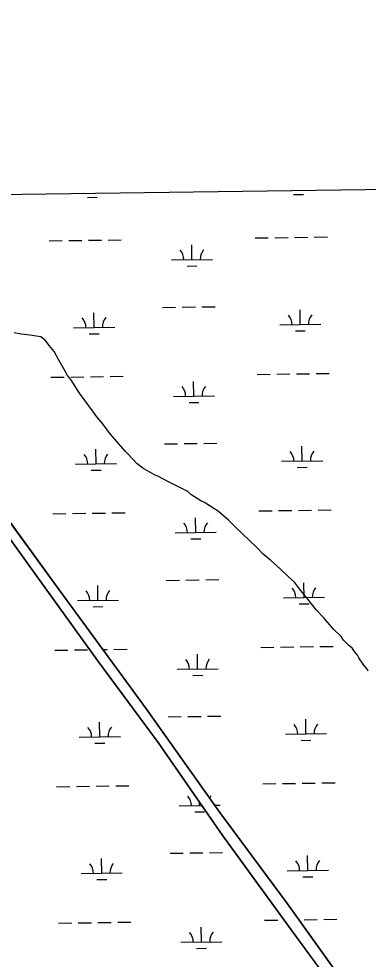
# Model space of a CAD drawing. Extents: x 3767014 to 3805179, y 361544 to 387384.
# Drawn here: x 3772020 to 3772871, y 383295 to 385588 of the extents above; entities that cross this region are included whole.
import ezdxf

# ---------------------------------------------------------------- set-up
doc = ezdxf.new("R2010")
doc.units = 0
for name, color, linetype in [('V-GRID-FRAM', 7, 'Continuous'), ('V-SITE-VEGE', 7, 'Continuous'), ('V-TOPO-SHOR', 7, 'Continuous'), ('V-WETL-SWMP', 7, 'Continuous')]:
    doc.layers.add(name, color=color, linetype=linetype)

msp = doc.modelspace()

# ---------------------------------------------------------------- linework, layer by layer
at = {"layer": 'V-GRID-FRAM'}
msp.add_lwpolyline([(3771006.872, 385146.094), (3802799.803, 385587.734), (3803060.286, 367407.215), (3771251.489, 366965.353), (3771006.872, 385146.094)], dxfattribs=at)
at = {"layer": 'V-SITE-VEGE'}
for p, q in [((3771679.899, 385155.443), (3773415.904, 385179.558)), ((3772025.685, 384819.311), (3772009.056, 384822.066)), ((3772046.837, 384816.633), (3772025.685, 384819.311)), ((3772074.045, 384812.539), (3772046.837, 384816.633)), ((3772084.74, 384803.661), (3772074.045, 384812.539)), ((3772093.974, 384791.743), (3772084.74, 384803.661)), ((3772106.272, 384776.861), (3772093.974, 384791.743)), ((3772117.157, 384755.922), (3772106.272, 384776.861)), ((3772132.663, 384729.025), (3772117.157, 384755.922)), ((3772138.858, 384718.568), (3772132.663, 384729.025)), ((3772146.563, 384708.136), (3772138.858, 384718.568)), ((3772168.191, 384675.304), (3772146.563, 384708.136)), ((3772202.094, 384629.097), (3772168.191, 384675.304)), ((3772209.821, 384617.157), (3772202.094, 384629.097)), ((3772220.565, 384605.265), (3772209.821, 384617.157)), ((3772243.652, 384575.472), (3772220.565, 384605.265)), ((3772278.992, 384533.812), (3772243.652, 384575.472)), ((3772285.118, 384527.879), (3772278.992, 384533.812)), ((3772308.135, 384502.609), (3772285.118, 384527.879)), ((3772321.867, 384492.268), (3772308.135, 384502.609)), ((3772350.773, 384476.14), (3772321.867, 384492.268)), ((3772359.888, 384471.762), (3772350.773, 384476.14)), ((3772382.691, 384460.059), (3772359.888, 384471.762)), ((3772397.885, 384452.76), (3772382.691, 384460.059)), ((3772431.335, 384435.193), (3772397.885, 384452.76)), ((3772438.99, 384427.777), (3772431.335, 384435.193)), ((3772463.347, 384413.082), (3772438.99, 384427.777)), ((3772472.465, 384408.704), (3772463.347, 384413.082)), ((3772505.987, 384386.614), (3772472.465, 384408.704)), ((3772530.44, 384365.892), (3772505.987, 384386.614)), ((3772547.282, 384349.574), (3772530.44, 384365.892)), ((3772599.347, 384299.13), (3772547.282, 384349.574)), ((3772614.682, 384282.787), (3772599.347, 384299.13)), ((3772633.012, 384267.996), (3772614.682, 384282.787)), ((3772657.487, 384245.767), (3772633.012, 384267.996)), ((3772675.862, 384227.964), (3772657.487, 384245.767)), ((3772691.152, 384214.633), (3772675.862, 384227.964)), ((3772703.473, 384198.241), (3772691.152, 384214.633)), ((3772720.39, 384177.401), (3772703.473, 384198.241)), ((3772745.011, 384146.124), (3772720.39, 384177.401)), ((3772761.878, 384128.298), (3772745.011, 384146.124)), ((3772786.45, 384100.035), (3772761.878, 384128.298)), ((3772804.827, 384082.232), (3772786.45, 384100.035)), ((3772810.997, 384073.282), (3772804.827, 384082.232)), ((3772823.273, 384059.907), (3772810.997, 384073.282)), ((3772826.31, 384058.447), (3772823.273, 384059.907)), ((3772832.436, 384052.514), (3772826.31, 384058.447)), ((3772837.076, 384045.047), (3772832.436, 384052.514)), ((3772844.759, 384036.121), (3772837.076, 384045.047)), ((3772847.867, 384030.139), (3772844.759, 384036.121)), ((3772860.215, 384012.24), (3772847.867, 384030.139)), ((3772869.425, 384001.832), (3772860.215, 384012.24)), ((3772871.004, 383997.332), (3772869.425, 384001.832))]:
    msp.add_line(p, q, dxfattribs=at)
at = {"layer": 'V-TOPO-SHOR'}
msp.add_lwpolyline([(3772870.524, 383112.039), (3772685.83, 383363.534), (3772517.226, 383595.98), (3772359.231, 383823.332), (3772211.31, 384023.645), (3772063.297, 384230.102), (3771908.126, 384445.216), (3771756.74, 384642.843), (3771628.382, 384826.799), (3771591.591, 384878.855), (3771593.263, 384884.145), (3771597.563, 384889.476), (3771607.197, 384890.506), (3771619.657, 384879.297), (3771735.349, 384719.707), (3771927.228, 384457.798), (3772118.228, 384195.878), (3772330.751, 383904.47), (3772509.306, 383652.879), (3772674.25, 383430.022), (3772861.743, 383168.048)], dxfattribs=at)
at = {"layer": 'V-WETL-SWMP'}
for p, q in [((3771141.871, 385147.969), (3773451.978, 385180.059)), ((3772187.096, 385152.431), (3772211.094, 385152.764)), ((3772688.956, 385159.402), (3772712.953, 385159.736)), ((3772595.574, 385053.455), (3772627.571, 385053.899)), ((3772643.57, 385054.122), (3772675.566, 385054.566)), ((3772691.565, 385054.788), (3772723.562, 385055.233)), ((3772739.56, 385055.455), (3772771.557, 385055.9)), ((3772093.715, 385046.484), (3772125.712, 385046.928)), ((3772141.71, 385047.15), (3772173.707, 385047.595)), ((3772189.705, 385047.817), (3772221.702, 385048.261)), ((3772237.701, 385048.484), (3772269.698, 385048.928)), ((3772441.702, 385000.571), (3772441.202, 385036.567)), ((3772391.707, 384999.876), (3772491.697, 385001.265)), ((3772429.917, 384984.974), (3772453.915, 384985.308)), ((3772203.501, 384835.384), (3772203.001, 384871.381)), ((3772369.904, 384884.13), (3772401.901, 384884.575)), ((3772417.9, 384884.797), (3772449.897, 384885.241)), ((3772465.895, 384885.464), (3772497.892, 384885.908)), ((3772705.361, 384842.356), (3772704.861, 384878.352)), ((3772153.506, 384834.69), (3772253.497, 384836.079)), ((3772655.366, 384841.661), (3772755.356, 384843.05)), ((3772693.576, 384826.759), (3772717.574, 384827.093)), ((3772191.717, 384819.788), (3772215.715, 384820.121)), ((3772098.335, 384713.841), (3772130.332, 384714.285)), ((3772146.331, 384714.507), (3772178.328, 384714.952)), ((3772194.326, 384715.174), (3772226.323, 384715.619)), ((3772242.322, 384715.841), (3772274.318, 384716.285)), ((3772600.195, 384720.812), (3772632.192, 384721.257)), ((3772648.19, 384721.479), (3772680.187, 384721.923)), ((3772696.186, 384722.146), (3772728.183, 384722.59)), ((3772744.181, 384722.812), (3772776.178, 384723.257)), ((3772446.323, 384667.928), (3772445.823, 384703.924)), ((3772396.328, 384667.233), (3772496.318, 384668.622)), ((3772434.538, 384652.332), (3772458.536, 384652.665)), ((3772374.525, 384551.487), (3772406.522, 384551.932)), ((3772422.521, 384552.154), (3772454.517, 384552.598)), ((3772470.516, 384552.821), (3772502.513, 384553.265)), ((3772208.122, 384502.741), (3772207.622, 384538.738)), ((3772709.982, 384509.713), (3772709.482, 384545.709)), ((3772158.127, 384502.047), (3772258.117, 384503.436)), ((3772659.987, 384509.018), (3772759.977, 384510.407)), ((3772196.338, 384487.145), (3772220.335, 384487.478)), ((3772698.197, 384494.116), (3772722.195, 384494.45)), ((3772118.229, 384195.878), (3771927.227, 384457.799)), ((3771908.126, 384445.215), (3772063.296, 384230.101)), ((3772604.816, 384388.169), (3772636.813, 384388.614)), ((3772652.811, 384388.836), (3772684.808, 384389.28)), ((3772700.807, 384389.503), (3772732.803, 384389.947)), ((3772748.802, 384390.169), (3772780.799, 384390.614)), ((3772102.956, 384381.198), (3772134.953, 384381.642)), ((3772150.952, 384381.864), (3772182.949, 384382.309)), ((3772198.947, 384382.531), (3772230.944, 384382.976)), ((3772246.942, 384383.198), (3772278.939, 384383.642)), ((3772450.944, 384335.285), (3772450.444, 384371.281)), ((3772400.948, 384334.59), (3772500.939, 384335.979)), ((3772439.159, 384319.689), (3772463.157, 384320.022)), ((3772063.296, 384230.101), (3772211.311, 384023.646)), ((3772212.743, 384170.098), (3772212.243, 384206.095)), ((3772379.146, 384218.844), (3772411.143, 384219.289)), ((3772427.141, 384219.511), (3772459.138, 384219.956)), ((3772475.137, 384220.178), (3772507.134, 384220.622)), ((3772714.603, 384177.07), (3772714.103, 384213.066)), ((3772330.751, 383904.469), (3772118.229, 384195.878)), ((3772162.748, 384169.404), (3772262.738, 384170.793)), ((3772664.607, 384176.375), (3772764.598, 384177.764)), ((3772702.818, 384161.474), (3772726.816, 384161.807)), ((3772200.958, 384154.502), (3772224.956, 384154.835)), ((3772107.577, 384048.555), (3772139.574, 384048.999)), ((3772155.572, 384049.222), (3772187.569, 384049.666)), ((3772224.486, 384050.179), (3772235.565, 384050.333)), ((3772251.563, 384050.555), (3772283.56, 384050.999)), ((3772609.437, 384055.526), (3772641.434, 384055.971)), ((3772657.432, 384056.193), (3772689.429, 384056.637)), ((3772705.427, 384056.86), (3772737.424, 384057.304)), ((3772753.423, 384057.526), (3772785.42, 384057.971)), ((3772211.311, 384023.646), (3772359.23, 383823.332)), ((3772455.564, 384002.642), (3772455.064, 384038.638)), ((3772405.569, 384001.947), (3772505.56, 384003.336)), ((3772443.78, 383987.046), (3772467.778, 383987.379)), ((3772509.307, 383652.879), (3772330.751, 383904.469)), ((3772383.767, 383886.201), (3772415.764, 383886.646)), ((3772431.762, 383886.868), (3772463.759, 383887.313)), ((3772479.758, 383887.535), (3772511.754, 383887.979)), ((3772217.364, 383837.455), (3772216.864, 383873.452)), ((3772719.223, 383844.427), (3772718.723, 383880.423)), ((3772167.369, 383836.761), (3772267.359, 383838.15)), ((3772669.228, 383843.732), (3772769.219, 383845.121)), ((3772205.579, 383821.859), (3772229.577, 383822.193)), ((3772359.23, 383823.332), (3772517.225, 383595.98)), ((3772707.439, 383828.831), (3772731.437, 383829.164)), ((3772614.057, 383722.883), (3772646.054, 383723.328)), ((3772662.053, 383723.55), (3772694.05, 383723.995)), ((3772710.048, 383724.217), (3772742.045, 383724.661)), ((3772758.044, 383724.884), (3772790.04, 383725.328)), ((3772112.198, 383715.912), (3772144.195, 383716.356)), ((3772160.193, 383716.579), (3772192.19, 383717.023)), ((3772208.189, 383717.245), (3772240.186, 383717.69)), ((3772256.184, 383717.912), (3772288.181, 383718.357)), ((3772460.185, 383669.999), (3772460.071, 383678.223)), ((3772410.19, 383669.305), (3772465.733, 383670.076)), ((3772448.401, 383654.403), (3772472.398, 383654.736)), ((3772496.796, 383670.508), (3772510.18, 383670.693)), ((3772655.414, 383455.473), (3772509.307, 383652.879)), ((3772517.225, 383595.98), (3772619.141, 383455.473)), ((3772221.985, 383504.812), (3772221.485, 383540.809)), ((3772388.388, 383553.559), (3772420.385, 383554.003)), ((3772436.383, 383554.225), (3772468.38, 383554.67)), ((3772484.378, 383554.892), (3772516.375, 383555.336)), ((3772723.844, 383511.784), (3772723.344, 383547.78)), ((3772171.989, 383504.118), (3772271.98, 383505.507)), ((3772673.849, 383511.089), (3772773.839, 383512.478)), ((3772712.06, 383496.188), (3772736.057, 383496.521)), ((3772210.2, 383489.216), (3772234.198, 383489.55)), ((3772619.141, 383455.473), (3772685.829, 383363.533)), ((3772674.25, 383430.023), (3772655.414, 383455.473)), ((3772861.743, 383168.047), (3772674.25, 383430.023)), ((3772116.819, 383383.269), (3772148.816, 383383.713)), ((3772164.814, 383383.936), (3772196.811, 383384.38)), ((3772212.809, 383384.602), (3772244.806, 383385.047)), ((3772260.805, 383385.269), (3772292.802, 383385.714)), ((3772618.678, 383390.24), (3772650.675, 383390.685)), ((3772714.669, 383391.574), (3772746.666, 383392.018)), ((3772762.664, 383392.241), (3772794.661, 383392.685)), ((3772464.806, 383337.356), (3772464.306, 383373.353)), ((3772685.829, 383363.533), (3772870.524, 383112.039)), ((3772414.811, 383336.662), (3772514.801, 383338.051)), ((3772453.022, 383321.76), (3772477.019, 383322.093))]:
    msp.add_line(p, q, dxfattribs=at)
for centre, start, end in [((3772386.458, 385000.278), 0.024037, 41.567696), ((3772496.933, 385001.813), 140.024034, 181.567693), ((3772148.257, 384835.092), 0.024037, 41.567696), ((3772258.732, 384836.626), 140.024034, 181.567693), ((3772650.117, 384842.063), 0.024037, 41.567696), ((3772760.592, 384843.598), 140.024034, 181.567693), ((3772391.079, 384667.635), 0.024037, 41.567696), ((3772501.554, 384669.17), 140.024034, 181.567693), ((3772152.878, 384502.449), 0.024037, 41.567696), ((3772263.353, 384503.983), 140.024034, 181.567693), ((3772654.738, 384509.42), 0.024037, 41.567696), ((3772765.213, 384510.955), 140.024034, 181.567693), ((3772395.699, 384334.992), 0.024037, 41.567696), ((3772506.175, 384336.527), 140.024034, 181.567693), ((3772157.499, 384169.806), 0.024037, 41.567696), ((3772267.974, 384171.34), 140.024034, 181.567693), ((3772659.358, 384176.777), 0.024037, 41.567696), ((3772769.834, 384178.312), 140.024034, 181.567693), ((3772400.32, 384002.349), 0.024037, 41.567696), ((3772510.795, 384003.884), 140.024034, 181.567693), ((3772162.12, 383837.163), 0.024037, 41.567696), ((3772272.595, 383838.697), 140.024034, 181.567693), ((3772663.979, 383844.134), 0.024037, 41.567696), ((3772774.454, 383845.669), 140.024034, 181.567693), ((3772404.941, 383669.706), 0.024037, 41.567696), ((3772515.416, 383671.241), 140.024034, 151.650718), ((3772166.74, 383504.52), 0.024037, 41.567696), ((3772277.216, 383506.055), 140.024034, 181.567693), ((3772668.6, 383511.491), 0.024037, 41.567696), ((3772779.075, 383513.026), 140.024034, 181.567693), ((3772409.562, 383337.064), 0.024037, 41.567696), ((3772520.037, 383338.598), 140.024034, 181.567693)]:
    msp.add_arc(centre, 35.246, start, end, dxfattribs=at)

doc.saveas('drawing.dxf')
